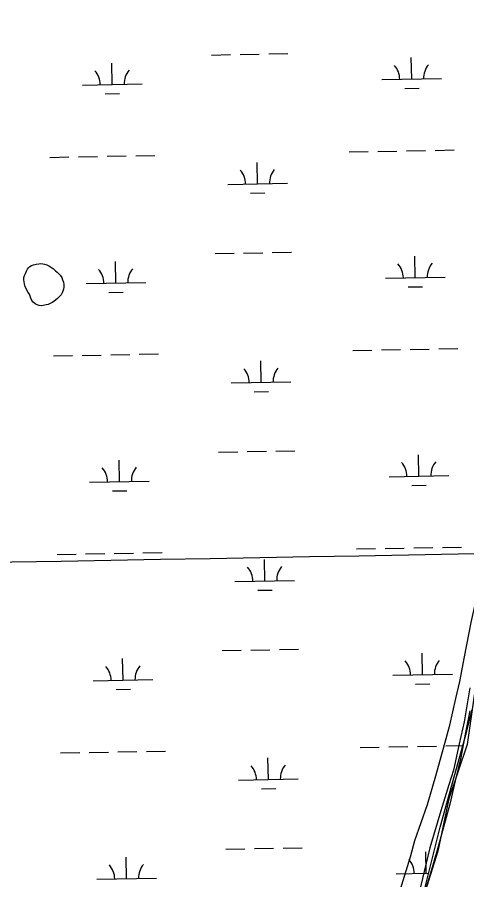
# Model space of a CAD drawing. Extents: x 3925854 to 3964121, y 224593 to 250589.
# Drawn here: x 3940989 to 3941743, y 235752 to 237197 of the extents above; entities that cross this region are included whole.
import ezdxf

# ---------------------------------------------------------------- set-up
doc = ezdxf.new("R2010")
doc.units = 0
for name, color, linetype in [('V-GRID-MAJR', 7, 'Continuous'), ('V-RIVR-EDGE', 7, 'Continuous'), ('V-RIVR-JETY', 7, 'Continuous'), ('V-RRAP-FSHR', 7, 'Continuous'), ('V-TOPO-SHOR', 7, 'Continuous'), ('V-WETL-SWMP', 7, 'Continuous')]:
    doc.layers.add(name, color=color, linetype=linetype)

msp = doc.modelspace()

# ---------------------------------------------------------------- linework, layer by layer
at = {"layer": 'V-GRID-MAJR'}
msp.add_spline([(3930006.603, 236087.686), (3935327.129, 236182.494), (3940647.643, 236278.076), (3945968.142, 236374.431), (3951288.627, 236471.56), (3956609.098, 236569.464), (3961929.554, 236668.141), (3961929.555, 236668.141)], degree=3, dxfattribs=at)
at = {"layer": 'V-RIVR-EDGE'}
msp.add_lwpolyline([(3942136.294, 237208.987), (3942081.014, 237057.478), (3942021.638, 236902.897), (3941957.145, 236759.577), (3941930.528, 236693.036), (3941910.054, 236611.139), (3941859.892, 236446.321), (3941819.967, 236338.831), (3941781.066, 236206.773), (3941767.758, 236152.516), (3941755.473, 236064.477), (3941743.189, 235978.485), (3941712.477, 235887.374), (3941694.05, 235799.335), (3941675.624, 235740.983), (3941639.794, 235638.612), (3941614.201, 235556.715), (3941560.968, 235412.372), (3941530.256, 235329.451), (3941430.956, 235072.499), (3941325.514, 234830.903), (3941271.257, 234707.034), (3941208.811, 234552.453), (3941096.202, 234284.24)], dxfattribs=at)
at = {"layer": 'V-RIVR-JETY'}
for points in [[(3941631.199, 235734.101), (3941648.357, 235790.152), (3941655.752, 235817.411), (3941676.875, 235877.711), (3941691.191, 235925.595), (3941703.528, 235971.939), (3941714.202, 236010.491), (3941724.567, 236055.299), (3941731.199, 236083.741), (3941739.171, 236125.064), (3941750.098, 236182.762), (3941761.734, 236234.98), (3941770.905, 236278.242), (3941782.292, 236311.7), (3941798.039, 236349.793), (3941807.775, 236376.632), (3941812.406, 236401.585), (3941819.041, 236430.419), (3941827.137, 236451.417), (3941838.598, 236490.347), (3941849.628, 236526.548), (3941857.468, 236557.71), (3941868.98, 236600.55), (3941881.596, 236638.293)], [(3941747.865, 236073.358), (3941738.117, 236016.037), (3941729.814, 235979.408), (3941720.633, 235935.366), (3941712.875, 235910.456), (3941699.014, 235867.256), (3941680.601, 235804.968), (3941665.278, 235739.901)]]:
    msp.add_lwpolyline(points, dxfattribs=at)
at = {"layer": 'V-RRAP-FSHR'}
msp.add_lwpolyline([(3941747.714, 236034.743), (3941739.982, 235995.497), (3941732.53, 235956.292), (3941723.576, 235917.202), (3941714.409, 235878.356), (3941703.616, 235839.739), (3941693.231, 235801.169), (3941682.18, 235762.711), (3941670.369, 235724.446)], dxfattribs=at)
at = {"layer": 'V-TOPO-SHOR'}
msp.add_lwpolyline([(3941002.457, 236745.114), (3941001.416, 236750.103), (3941000.904, 236753.153), (3941000.675, 236756.749), (3941000.726, 236760.618), (3941001.603, 236764.2), (3941003.028, 236767.499), (3941004.738, 236771.345), (3941006.44, 236774.64), (3941008.408, 236777.102), (3941010.649, 236779.283), (3941013.432, 236780.629), (3941016.486, 236781.694), (3941020.926, 236783.017), (3941025.636, 236783.785), (3941029.236, 236784.288), (3941032.269, 236783.697), (3941035.3, 236783.103), (3941039.153, 236781.669), (3941043.55, 236779.676), (3941047.109, 236777.141), (3941050.12, 236774.89), (3941053.401, 236772.082), (3941056.131, 236769.557), (3941058.592, 236767.589), (3941061.316, 236764.513), (3941064.032, 236760.884), (3941065.361, 236756.997), (3941066.686, 236752.557), (3941067.46, 236748.399), (3941067.405, 236744.254), (3941066.811, 236741.221), (3941065.939, 236737.916), (3941064.519, 236735.169), (3941063.094, 236731.872), (3941060.286, 236728.591), (3941056.925, 236725.318), (3941053.573, 236722.599), (3941048.83, 236719.344), (3941045.487, 236717.454), (3941041.318, 236715.574), (3941037.99, 236714.79), (3941032.72, 236713.477), (3941029.398, 236713.245), (3941026.091, 236713.841), (3941022.785, 236714.714), (3941019.49, 236716.418), (3941016.209, 236719.224), (3941014.038, 236722.293), (3941012.433, 236726.185), (3941011.095, 236729.521), (3941009.754, 236732.579), (3941007.859, 236735.644), (3941002.457, 236745.114)], dxfattribs=at)
at = {"layer": 'V-WETL-SWMP'}
for p, q in [((3941314.802, 237133.396), (3941346.797, 237133.978)), ((3941362.794, 237134.269), (3941394.789, 237134.851)), ((3941410.786, 237135.141), (3941442.781, 237135.723)), ((3941650.435, 237093.061), (3941649.78, 237129.055)), ((3941148.61, 237083.937), (3941147.955, 237119.931)), ((3941098.618, 237083.028), (3941198.601, 237084.846)), ((3941600.443, 237092.152), (3941700.426, 237093.97)), ((3941136.892, 237068.29), (3941160.888, 237068.726)), ((3941638.717, 237077.415), (3941662.713, 237077.851)), ((3941545.791, 236971.068), (3941577.786, 236971.649)), ((3941593.783, 236971.94), (3941625.778, 236972.522)), ((3941641.775, 236972.813), (3941673.77, 236973.395)), ((3941689.767, 236973.686), (3941721.762, 236974.267)), ((3941043.966, 236961.943), (3941075.961, 236962.525)), ((3941091.958, 236962.816), (3941123.953, 236963.397)), ((3941139.95, 236963.688), (3941171.945, 236964.27)), ((3941187.942, 236964.561), (3941219.937, 236965.143)), ((3941392.147, 236917.524), (3941391.493, 236953.518)), ((3941342.156, 236916.615), (3941442.139, 236918.433)), ((3941380.43, 236901.877), (3941404.426, 236902.313)), ((3941320.85, 236800.776), (3941352.845, 236801.358)), ((3941368.842, 236801.649), (3941400.837, 236802.23)), ((3941416.834, 236802.521), (3941448.829, 236803.103)), ((3941656.483, 236760.441), (3941655.828, 236796.435)), ((3941008.408, 236777.102), (3941010.649, 236779.283)), ((3941010.649, 236779.283), (3941013.431, 236780.629)), ((3941013.431, 236780.629), (3941016.486, 236781.694)), ((3941016.486, 236781.694), (3941020.926, 236783.017)), ((3941020.926, 236783.017), (3941025.635, 236783.784)), ((3941025.635, 236783.784), (3941029.236, 236784.289)), ((3941029.236, 236784.289), (3941035.301, 236783.103)), ((3941035.301, 236783.103), (3941039.152, 236781.67)), ((3941039.152, 236781.67), (3941043.549, 236779.676)), ((3941043.549, 236779.676), (3941047.109, 236777.141)), ((3941154.658, 236751.317), (3941154.003, 236787.311)), ((3941001.603, 236764.2), (3941003.029, 236767.498)), ((3941003.029, 236767.498), (3941004.738, 236771.345)), ((3941004.738, 236771.345), (3941006.441, 236774.64)), ((3941006.441, 236774.64), (3941008.408, 236777.102)), ((3941047.109, 236777.141), (3941050.12, 236774.89)), ((3941050.12, 236774.89), (3941053.4, 236772.082)), ((3941053.4, 236772.082), (3941056.13, 236769.558)), ((3941056.13, 236769.558), (3941058.592, 236767.59)), ((3941058.592, 236767.59), (3941061.316, 236764.514)), ((3941000.675, 236756.748), (3941000.726, 236760.618)), ((3941000.904, 236753.152), (3941000.675, 236756.748)), ((3941000.726, 236760.618), (3941001.603, 236764.2)), ((3941001.416, 236750.104), (3941000.904, 236753.152)), ((3941061.316, 236764.514), (3941064.032, 236760.884)), ((3941064.032, 236760.884), (3941065.362, 236756.996)), ((3941065.362, 236756.996), (3941066.686, 236752.556)), ((3941066.686, 236752.556), (3941067.46, 236748.399)), ((3941104.666, 236750.408), (3941204.649, 236752.226)), ((3941606.491, 236759.532), (3941706.474, 236761.35)), ((3941002.456, 236745.115), (3941001.416, 236750.104)), ((3941007.859, 236735.645), (3941002.456, 236745.115)), ((3941065.939, 236737.915), (3941064.52, 236735.17)), ((3941066.812, 236741.221), (3941065.939, 236737.915)), ((3941067.405, 236744.254), (3941066.812, 236741.221)), ((3941067.46, 236748.399), (3941067.405, 236744.254)), ((3941142.94, 236735.67), (3941166.936, 236736.106)), ((3941644.765, 236744.795), (3941668.761, 236745.231)), ((3941009.753, 236732.579), (3941007.859, 236735.645)), ((3941011.095, 236729.52), (3941009.753, 236732.579)), ((3941012.432, 236726.185), (3941011.095, 236729.52)), ((3941014.039, 236722.294), (3941012.432, 236726.185)), ((3941016.21, 236719.224), (3941014.039, 236722.294)), ((3941053.573, 236722.599), (3941048.83, 236719.345)), ((3941056.926, 236725.319), (3941053.573, 236722.599)), ((3941060.286, 236728.591), (3941056.926, 236725.319)), ((3941063.094, 236731.871), (3941060.286, 236728.591)), ((3941064.52, 236735.17), (3941063.094, 236731.871)), ((3941019.49, 236716.417), (3941016.21, 236719.224)), ((3941022.785, 236714.714), (3941019.49, 236716.417)), ((3941026.09, 236713.841), (3941022.785, 236714.714)), ((3941029.399, 236713.245), (3941026.09, 236713.841)), ((3941032.72, 236713.477), (3941029.399, 236713.245)), ((3941037.989, 236714.789), (3941032.72, 236713.477)), ((3941041.317, 236715.574), (3941037.989, 236714.789)), ((3941045.488, 236717.454), (3941041.317, 236715.574)), ((3941048.83, 236719.345), (3941045.488, 236717.454)), ((3941551.839, 236638.448), (3941583.834, 236639.029)), ((3941599.831, 236639.32), (3941631.826, 236639.902)), ((3941647.823, 236640.193), (3941679.818, 236640.775)), ((3941695.815, 236641.066), (3941727.81, 236641.647)), ((3941050.014, 236629.323), (3941082.009, 236629.905)), ((3941098.006, 236630.196), (3941130.001, 236630.777)), ((3941145.998, 236631.068), (3941177.993, 236631.65)), ((3941193.99, 236631.941), (3941225.985, 236632.523)), ((3941398.195, 236584.904), (3941397.541, 236620.898)), ((3941348.204, 236583.995), (3941448.187, 236585.813)), ((3941386.478, 236569.257), (3941410.474, 236569.693)), ((3941326.898, 236468.156), (3941358.893, 236468.738)), ((3941374.89, 236469.029), (3941406.885, 236469.61)), ((3941422.882, 236469.901), (3941454.877, 236470.483)), ((3941662.531, 236427.821), (3941661.876, 236463.815)), ((3941160.706, 236418.696), (3941160.051, 236454.691)), ((3941110.714, 236417.787), (3941210.697, 236419.606)), ((3941612.539, 236426.912), (3941712.523, 236428.73)), ((3941148.988, 236403.05), (3941172.984, 236403.486)), ((3941650.813, 236412.175), (3941674.809, 236412.611)), ((3941557.887, 236305.828), (3941589.882, 236306.409)), ((3941605.879, 236306.7), (3941637.874, 236307.282)), ((3941653.871, 236307.573), (3941685.866, 236308.155)), ((3941701.864, 236308.446), (3941733.858, 236309.027)), ((3941056.062, 236296.703), (3941088.057, 236297.285)), ((3941104.054, 236297.576), (3941136.049, 236298.157)), ((3941152.046, 236298.448), (3941184.041, 236299.03)), ((3941200.038, 236299.321), (3941232.033, 236299.903)), ((3941404.243, 236252.284), (3941403.589, 236288.278)), ((3941354.252, 236251.375), (3941454.235, 236253.193)), ((3941392.526, 236236.637), (3941416.522, 236237.073)), ((3941332.946, 236135.536), (3941364.941, 236136.118)), ((3941380.938, 236136.409), (3941412.933, 236136.99)), ((3941428.93, 236137.281), (3941460.925, 236137.863)), ((3941668.579, 236095.201), (3941667.924, 236131.195)), ((3941166.754, 236086.076), (3941166.099, 236122.071)), ((3941116.762, 236085.167), (3941216.746, 236086.985)), ((3941618.587, 236094.292), (3941718.571, 236096.11)), ((3941656.861, 236079.555), (3941680.857, 236079.991)), ((3941155.036, 236070.43), (3941179.032, 236070.866)), ((3941742.578, 235998.32), (3941751.935, 236036.895)), ((3941698.186, 235839.966), (3941742.578, 235998.32)), ((3941563.935, 235973.208), (3941595.93, 235973.789)), ((3941611.927, 235974.08), (3941643.922, 235974.662)), ((3941659.92, 235974.953), (3941691.914, 235975.535)), ((3941707.912, 235975.826), (3941736.417, 235976.344)), ((3941062.11, 235964.083), (3941094.105, 235964.665)), ((3941110.102, 235964.956), (3941142.097, 235965.537)), ((3941158.094, 235965.828), (3941190.089, 235966.41)), ((3941206.087, 235966.701), (3941238.081, 235967.283)), ((3941410.291, 235919.664), (3941409.637, 235955.658)), ((3941360.3, 235918.755), (3941460.283, 235920.573)), ((3941398.574, 235904.017), (3941422.57, 235904.453)), ((3941670.162, 235727.834), (3941698.186, 235839.966)), ((3941338.994, 235802.916), (3941370.989, 235803.498)), ((3941386.986, 235803.789), (3941418.981, 235804.37)), ((3941434.978, 235804.661), (3941466.973, 235805.243)), ((3941674.627, 235762.581), (3941673.972, 235798.575)), ((3941172.802, 235753.456), (3941172.147, 235789.451)), ((3941122.81, 235752.547), (3941222.794, 235754.365)), ((3941624.635, 235761.672), (3941678.865, 235762.658))]:
    msp.add_line(p, q, dxfattribs=at)
for centre, start, end in [((3941595.192, 237092.532), 0.269879, 41.813537), ((3941705.66, 237094.54), 140.269876, 181.813534), ((3941093.367, 237083.407), 0.269879, 41.813537), ((3941203.835, 237085.416), 140.269876, 181.813534), ((3941336.905, 236916.994), 0.269879, 41.813537), ((3941447.372, 236919.003), 140.269876, 181.813534), ((3941601.24, 236759.912), 0.269879, 41.813537), ((3941711.708, 236761.92), 140.269876, 181.813534), ((3941099.415, 236750.787), 0.269879, 41.813537), ((3941209.883, 236752.796), 140.269876, 181.813534), ((3941342.953, 236584.374), 0.269879, 41.813537), ((3941453.42, 236586.383), 140.269876, 181.813534), ((3941607.288, 236427.292), 0.269879, 41.813537), ((3941717.756, 236429.3), 140.269876, 181.813534), ((3941105.463, 236418.167), 0.269879, 41.813537), ((3941215.931, 236420.176), 140.269876, 181.813534), ((3941349.001, 236251.754), 0.269879, 41.813537), ((3941459.469, 236253.763), 140.269876, 181.813534), ((3941613.336, 236094.672), 0.269879, 41.813537), ((3941723.804, 236096.68), 140.269876, 181.813534), ((3941111.511, 236085.547), 0.269879, 41.813537), ((3941221.979, 236087.556), 140.269876, 181.813534), ((3941355.049, 235919.134), 0.269879, 41.813537), ((3941465.517, 235921.143), 140.269876, 181.813534), ((3941619.384, 235762.052), 0.269879, 41.813537), ((3941117.559, 235752.927), 0.269879, 41.813537), ((3941228.027, 235754.936), 140.269876, 181.813534)]:
    msp.add_arc(centre, 35.246, start, end, dxfattribs=at)

doc.saveas('drawing.dxf')
